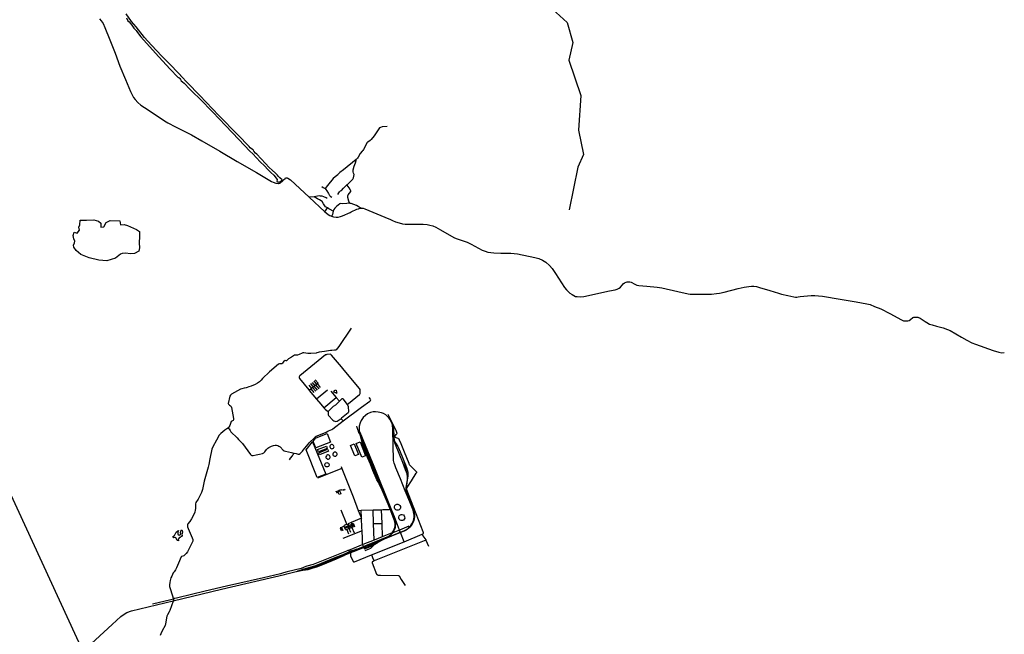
# Model space of a CAD drawing. Header units: millimetres. Extents: x 664923 to 767831, y 3118803 to 3207600.
# Tile 416 of 422: x 748674 to 766995, y 3163576 to 3175020. Entities that reach past the tile are written whole.
import ezdxf

# ---------------------------------------------------------------- set-up
doc = ezdxf.new("R2010")
doc.units = ezdxf.units.MM
for name, color, linetype in [('buildings', 5, 'Continuous'), ('railways', 4, 'Continuous'), ('roads_2', 2, 'Continuous'), ('roads_3', 3, 'Continuous'), ('water', 7, 'Continuous')]:
    doc.layers.add(name, color=color, linetype=linetype)

msp = doc.modelspace()

# ---------------------------------------------------------------- linework, layer by layer
at = {"layer": 'buildings'}
for points in [[(754560.23, 3168061.57), (754553.73, 3168070.83), (754519.79, 3168086.8), (754526.77, 3168103.67), (754523.5, 3168108.82), (754539, 3168120.65), (754541.19, 3168116.51), (754551.59, 3168120.92), (754565.19, 3168123.3), (754571.27, 3168084.79), (754578.87, 3168073.46), (754560.23, 3168061.57)], [(754502.22, 3167104.62), (754489.28, 3167108.73), (754475.69, 3167108.19), (754463.12, 3167103.07), (754453.07, 3167093.97), (754446.76, 3167082.01), (754445.08, 3167066.36), (754448.74, 3167053.34), (754456.64, 3167042.36), (754467.86, 3167034.73), (754481.02, 3167031.37), (754494.53, 3167032.69), (754502.41, 3167035.83), (754513.11, 3167044.17), (754520.3, 3167055.63), (754523.12, 3167068.86), (754521.21, 3167082.24), (754514.82, 3167094.16), (754502.22, 3167104.62)], [(754979.8, 3166924.83), (754912.17, 3166896.2), (754829.11, 3167093.91), (754896.78, 3167120.46), (754979.8, 3166924.83)], [(755042.46, 3166872.6), (754937.39, 3167130.68), (755007.13, 3167158.32), (755111.14, 3166901.26), (755042.46, 3166872.6)], [(754421.56, 3166839.14), (754433.95, 3166844.89), (754443.6, 3166854.5), (754449.37, 3166866.82), (754450.57, 3166880.37), (754447.02, 3166893.5), (754440.19, 3166903.6), (754429.29, 3166911.79), (754416.23, 3166915.79), (754402.58, 3166915.09), (754389.99, 3166909.79), (754379.98, 3166900.54), (754372.52, 3166883.06), (754372.74, 3166869.47), (754377.64, 3166856.78), (754386.6, 3166846.53), (754398.55, 3166839.93), (754412.04, 3166837.8), (754421.56, 3166839.14)], [(754553.83, 3166892.65), (754565.58, 3166899.41), (754574.3, 3166909.77), (754578.95, 3166922.46), (754578.94, 3166935.96), (754574.3, 3166948.66), (754566.8, 3166957.92), (754555.33, 3166965.16), (754542.08, 3166968.05), (754528.62, 3166966.26), (754516.58, 3166960), (754507.43, 3166950.02), (754501.53, 3166933), (754502.56, 3166919.54), (754508.17, 3166907.23), (754517.65, 3166897.58), (754529.9, 3166891.73), (754543.41, 3166890.41), (754553.83, 3166892.65)], [(754404.28, 3166694.53), (754390.43, 3166692.81), (754376.83, 3166695.89), (754365.12, 3166703.43), (754356.7, 3166714.5), (754352.59, 3166727.76), (754352.63, 3166737.96), (754356.84, 3166751.2), (754365.34, 3166762.2), (754377.12, 3166769.65), (754390.73, 3166772.65), (754404.57, 3166770.83), (754417.96, 3166763.6), (754427.04, 3166753.07), (754431.95, 3166740.08), (754432.09, 3166726.19), (754427.46, 3166713.1), (754418.6, 3166702.38), (754404.28, 3166694.53)], [(754638.36, 3166253.69), (754633.91, 3166264.05), (754653.5, 3166272.13), (754657.95, 3166261.77), (754638.36, 3166253.69)], [(754689.89, 3166267.72), (754718.04, 3166279.75), (754723.67, 3166266.69), (754695.52, 3166254.66), (754689.89, 3166267.72)], [(754565.18, 3166227.22), (754560.72, 3166237.59), (754571.6, 3166242.21), (754576.07, 3166231.86), (754565.18, 3166227.22)], [(754572.6, 3166208.34), (754568.36, 3166218.24), (754577.24, 3166222.01), (754581.47, 3166212.1), (754572.6, 3166208.34)], [(754615.85, 3166178.41), (754596.24, 3166227.76), (754628.96, 3166240.63), (754648.58, 3166191.29), (754615.85, 3166178.41)], [(754606.5, 3166242.17), (754602.04, 3166252.54), (754612.93, 3166257.16), (754617.39, 3166246.8), (754606.5, 3166242.17)], [(755758.06, 3165932.43), (755750.6, 3165912.88), (755734.52, 3165895.95), (755714.8, 3165887.31), (755692.03, 3165886.82), (755671.61, 3165894.82), (755655.6, 3165910.18), (755646.57, 3165931.45), (755646.39, 3165952.23), (755653.85, 3165971.77), (755669.65, 3165988.51), (755689.64, 3165997.34), (755711.95, 3165997.91), (755733.15, 3165989.62), (755748.65, 3165974.74), (755757.7, 3165954.03), (755758.06, 3165932.43)], [(755837.73, 3165740.36), (755830.27, 3165720.81), (755814.2, 3165703.88), (755794.48, 3165695.25), (755771.7, 3165694.75), (755751.28, 3165702.75), (755735.27, 3165718.12), (755726.24, 3165739.37), (755726.06, 3165760.16), (755733.52, 3165779.71), (755749.33, 3165796.44), (755769.32, 3165805.27), (755791.62, 3165805.84), (755812.83, 3165797.55), (755828.32, 3165782.68), (755837.38, 3165761.96), (755837.73, 3165740.36)], [(754662.25, 3165505.65), (754644.09, 3165548.84), (754658.67, 3165554.91), (754676.83, 3165511.72), (754662.25, 3165505.65)], [(754750.59, 3165555.73), (754739.97, 3165551.58), (754731.19, 3165573.87), (754741.81, 3165578.01), (754750.59, 3165555.73)], [(754741.81, 3165578.01), (754747.63, 3165580.28), (754756.35, 3165583.69), (754765.06, 3165587.09), (754775, 3165590.97), (754779.44, 3165592.71), (754788.23, 3165570.42), (754750.59, 3165555.73), (754741.81, 3165578.01)], [(754788.23, 3165570.42), (754791.72, 3165561.56), (754811.87, 3165569.41), (754808.48, 3165578), (754799.58, 3165600.56), (754779.44, 3165592.71), (754788.23, 3165570.42)], [(754808.48, 3165578), (754842.15, 3165591.16), (754833.25, 3165613.72), (754823.38, 3165609.87), (754814.68, 3165606.46), (754805.96, 3165603.05), (754799.58, 3165600.56), (754808.48, 3165578)], [(754842.15, 3165591.16), (754851.99, 3165595), (754843.1, 3165617.56), (754833.25, 3165613.72), (754842.15, 3165591.16)], [(754889.16, 3165577.13), (754862.94, 3165641.72), (754876.37, 3165646.95), (754902.59, 3165582.36), (754889.16, 3165577.13)]]:
    msp.add_lwpolyline(points, close=True, dxfattribs=at)
at = {"layer": 'railways'}
for points in [[(753643.42, 3164701.66), (753793.19, 3164737.43), (753855.39, 3164752.29), (754017.27, 3164790.96), (754107.4, 3164815.75), (754189.56, 3164844.13), (754300.06, 3164887.54), (754553.57, 3164990.46), (754829.22, 3165101.88), (754875.36, 3165120.53), (755077.09, 3165202.51), (755117.39, 3165218.9), (755411.77, 3165337.73), (755590.46, 3165408.66), (755756.32, 3165476.17), (755824, 3165503.69), (755861.48, 3165521.94), (755888.43, 3165538.42), (755907.41, 3165553.97), (755929.61, 3165575.99), (755951.97, 3165602.11), (755971.46, 3165629.96), (755984.56, 3165655.36), (755995.09, 3165680.46), (756000.12, 3165697.75), (756007.95, 3165728.68), (756012.86, 3165763.39), (756013.19, 3165795.18), (756010.23, 3165824.59), (756004.74, 3165854.4), (755994.35, 3165887.48), (755982.07, 3165919.26), (755930.67, 3166045.65), (755849.19, 3166250.4), (755757.68, 3166473.64), (755675.94, 3166676.59), (755654.8, 3166730.27), (755643.51, 3166759.95), (755636.29, 3166788.71), (755632.28, 3166811.8), (755628.61, 3166838.37), (755627.12, 3166906.21), (755625.81, 3167013.22), (755622.79, 3167104.39), (755621.84, 3167148.04), (755616.97, 3167335.45), (755615.44, 3167397.42), (755614.75, 3167425.36), (755612.53, 3167443.77), (755608.36, 3167470.07), (755602.94, 3167493.78), (755594.92, 3167518.98), (755582.19, 3167547.42), (755566.46, 3167574.55), (755541.88, 3167608.62), (755514.5, 3167638.45), (755486.31, 3167661.22), (755445.55, 3167686.23), (755404.96, 3167701.77), (755346.3, 3167715.3), (755294.7, 3167718.58), (755250.49, 3167715.6), (755201.66, 3167702.93), (755147.45, 3167678.52), (755106.58, 3167651.2), (755063.59, 3167610.62), (755026.87, 3167559.36), (755006.56, 3167512.06), (754992.52, 3167454.49), (754989.32, 3167416.77), (754992.52, 3167362.38), (755006.61, 3167307.03), (755029.23, 3167248.25), (755111.38, 3167043.39), (755240.66, 3166727.44), (755308.08, 3166552.69), (755426.23, 3166259.46), (755532.56, 3165999.44), (755569.58, 3165907.12), (755609.2, 3165808.37), (755641.93, 3165727.8), (755653.44, 3165696), (755661.32, 3165665.67), (755664.45, 3165640.62), (755662.64, 3165593.67), (755657.91, 3165562.3), (755647.56, 3165528.74), (755636.81, 3165502.36), (755623.86, 3165481.57), (755614.47, 3165468.55), (755599.85, 3165448.24), (755574.94, 3165423.44)], [(755601.19, 3167517.97), (755613.17, 3167485.24), (755622.58, 3167453.08), (755628.15, 3167418.6), (755631.3, 3167392.4), (755633.77, 3167279.69), (755634.25, 3167257.58), (755634.31, 3167240.05), (755634.36, 3167223.31), (755639.17, 3167180.16), (755646.92, 3167149.58), (755740.57, 3166916.79), (755794.69, 3166783.41), (755849.25, 3166644.91), (755865.63, 3166603.3), (755872.54, 3166581.66), (755878.27, 3166554.87), (755883.38, 3166513.02), (755883.71, 3166483.23), (755881.14, 3166453.6), (755865.46, 3166345.91), (755861.7, 3166311.55), (755861.78, 3166278.55), (755865.75, 3166244.35), (755872.27, 3166211.49), (755881.64, 3166180.3), (755934.82, 3166047.35), (755959.82, 3165987.54), (755987.5, 3165921.3), (755999.78, 3165889.53), (756010.53, 3165855.15), (756015.36, 3165825.47), (756018.92, 3165794.79), (756018.33, 3165763.37), (756013.65, 3165726.74), (756005.33, 3165695.15), (756000.85, 3165679.36), (755989.19, 3165652.52), (755976.19, 3165628.52), (755958.12, 3165600.57), (755934.25, 3165572.81), (755910.61, 3165549.22), (755892.25, 3165534.08), (755865.24, 3165517.47), (755826.04, 3165498.34), (755758.26, 3165471.25), (755592.09, 3165404.85), (755454.23, 3165349.44), (755413.86, 3165333.22), (755119.03, 3165214.32), (755079.2, 3165198.03), (754877.37, 3165115.55), (754830.68, 3165096.8), (754652.08, 3165025.11), (754555.1, 3164986.26), (754301.83, 3164882.82), (754191.92, 3164839.69), (754108.15, 3164810.63), (754019.47, 3164785.96), (753939.05, 3164766.54), (753920.01, 3164761.94), (753847.39, 3164744.41)], [(753961.5, 3164792.71), (754015.42, 3164801.34), (754102.48, 3164826.3), (754185.89, 3164854.01), (754295.23, 3164897.4), (754733.28, 3165075.1), (754824.34, 3165111.64), (754871.32, 3165130.49), (755072.87, 3165211.48), (755114.09, 3165228.05), (755407.58, 3165346.74), (755512.05, 3165388.49), (755528.88, 3165396.55), (755550.98, 3165410.88), (755570.99, 3165427.21), (755596.89, 3165453.63), (755605.25, 3165465.03), (755618.66, 3165483.33), (755631.84, 3165505.14), (755643.1, 3165530.84), (755653.45, 3165564.27), (755658.36, 3165593.91), (755658.92, 3165639.48), (755655.27, 3165664.78), (755648.95, 3165694.89), (755637.94, 3165726.69), (755604.75, 3165806.97), (755565.09, 3165905.65), (755527.97, 3165998), (755421.65, 3166258.26), (755399.83, 3166301.61), (755364.53, 3166372.6), (755354.13, 3166393.44), (755330.23, 3166432.36), (755316.59, 3166454.88), (755305.19, 3166482.05), (755246.66, 3166625.34), (755199.56, 3166741.19), (755148.59, 3166868.99), (755094.92, 3167002.63), (755076.84, 3167049.15), (755071.67, 3167064.73), (755065.69, 3167087.67), (755041.3, 3167172.68), (755032.59, 3167202.6), (755022.32, 3167245.63), (755013.65, 3167273.63), (755000.44, 3167307.89), (754993.18, 3167326.68), (754969.09, 3167388.8), (754953.25, 3167429.62), (754945.37, 3167451.24)], [(755000.44, 3167307.89), (754987.69, 3167327.21), (754976.11, 3167356.11), (754969.09, 3167388.8)], [(755633.77, 3167279.69), (755625.66, 3167337.58), (755615.44, 3167397.42)], [(755634.31, 3167240.05), (755641.65, 3167195.35), (755649.74, 3167167.58), (755658.82, 3167150.16), (755677.17, 3167121.08), (755712.41, 3167070.6), (755725.47, 3167047.81), (755798.26, 3166870.63), (755824.63, 3166803.88), (755853.49, 3166730.87), (755872.25, 3166683.22), (755885.79, 3166638.03), (755893.76, 3166597.51), (755896.62, 3166555.6), (755894.54, 3166518.39), (755885.65, 3166453.37), (755870.28, 3166346.02), (755866.55, 3166311.01), (755867.26, 3166278.35), (755870.93, 3166243.18), (755877.71, 3166212.9), (755885.81, 3166181.35), (755921.61, 3166090.83), (755934.82, 3166047.35)], [(755041.3, 3167172.68), (755085.25, 3167062.46), (755116.15, 3166989.14), (755183.61, 3166819.84), (755238.78, 3166682.64), (755309.9, 3166507.65), (755331.34, 3166454.93), (755347.74, 3166409.77), (755354.13, 3166393.44)], [(755824.63, 3166803.88), (755847.56, 3166722.09), (755853.58, 3166682.81), (755860.16, 3166632.02), (755865.63, 3166603.3)], [(755995.68, 3165915.39), (755977.2, 3165956.51), (755959.82, 3165987.54)], [(753793.19, 3164737.43), (753841.73, 3164754.26), (753851.56, 3164756.58), (753917.1, 3164772.04), (754016.28, 3164797), (754103.88, 3164821.46), (754187.26, 3164849.93), (754297.84, 3164892.96), (754551.28, 3164996.01), (754827.28, 3165106.99), (754873.34, 3165125.51), (755074.98, 3165207), (755115.74, 3165223.47), (755409.67, 3165342.23), (755514.97, 3165384.45), (755530.52, 3165392.23), (755554.15, 3165407.35), (755574.94, 3165423.44)], [(755454.23, 3165349.44), (755415.96, 3165328.71), (755349.78, 3165291.38), (755332.9, 3165281.73), (755300.41, 3165263.13), (755264.66, 3165235.95), (755241.44, 3165213.92), (755219.26, 3165191.38), (755200.25, 3165176.61), (755171.7, 3165162.67), (755096.84, 3165133.09)], [(753851.56, 3164756.58), (753890.79, 3164773.26), (753961.5, 3164792.71), (754013.23, 3164806.94), (754100.57, 3164831.65), (754182.93, 3164859.59), (754293.06, 3164902.48), (754547.22, 3165005.16), (754690.96, 3165063.31), (754820.12, 3165115.57), (754869.31, 3165135.47), (754903.48, 3165149.01), (754954.89, 3165169.37)], [(755415.96, 3165328.71), (755120.68, 3165209.74), (755081.3, 3165193.56), (754879.39, 3165110.57), (754832.12, 3165091.41), (754722.63, 3165047.05), (754705.01, 3165039.91), (754557.8, 3164980.26), (754303.89, 3164878.36), (754193.95, 3164834.61), (754109.55, 3164805.54), (754031.11, 3164783.65), (753982.57, 3164770.37)], [(755094.83, 3165178.16), (755211.36, 3165222.74), (755259.14, 3165241.52)], [(755105.78, 3165172.24), (755202.61, 3165210.25), (755222.23, 3165220.16), (755259.14, 3165241.52), (755275.17, 3165250.79), (755300.41, 3165263.13)], [(755165.12, 3165215.83), (755332.9, 3165281.73)], [(754722.63, 3165047.05), (754677.47, 3165023.11), (754559.97, 3164975.44), (754306.86, 3164872.53), (754196.01, 3164828.56), (754111.27, 3164800.77), (754034.13, 3164777.94), (753993.04, 3164771.28), (753982.57, 3164770.37), (753939.05, 3164766.54)], [(754705.01, 3165039.91), (754652.08, 3165025.11)], [(754690.96, 3165063.31), (754733.28, 3165075.1)], [(754818.81, 3165123.35), (754852.81, 3165136.13), (754876.87, 3165143.07), (754903.48, 3165149.01)], [(748839.01, 3162323.65), (750398.01, 3163757.62), (750558.65, 3163907.34), (750618.15, 3163953.75), (750665.47, 3163980.68), (750753.77, 3164016.01), (751532.89, 3164201.45), (752430.63, 3164414.8), (753598.78, 3164691.49)], [(753598.78, 3164691.49), (753643.42, 3164701.66)], [(753920.01, 3164761.94), (753855.39, 3164752.29)]]:
    msp.add_lwpolyline(points, dxfattribs=at)
at = {"layer": 'roads_2'}
for points in [[(758291.71, 3176125.73), (758258.31, 3175898.97), (758262.49, 3175710.51), (758264.92, 3175600.58), (758450.88, 3175337.59), (758860.89, 3174969.58), (758966.22, 3174594.82), (758890.43, 3174263.17), (759112.85, 3173608.17), (759071.74, 3172963.04), (759164.97, 3172509.43), (759059.38, 3172271.41), (758896.7, 3171482.16)], [(754840.35, 3169275.06), (754610.55, 3168932.71), (754564.6, 3168873.22), (754550.67, 3168867.4), (754529.97, 3168865.71), (754484.31, 3168861.88), (754457.82, 3168859.4), (754346.89, 3168844.74), (754247.49, 3168827.67), (754228.69, 3168823.09), (754204.71, 3168815.25), (754187.97, 3168812.8), (754089.46, 3168804.39), (754032.76, 3168805.24), (753960.12, 3168814.11), (753945.41, 3168814.83), (753928.69, 3168811.34), (753874.62, 3168787.19), (753842.31, 3168776.04), (753822.43, 3168773.52), (753798.24, 3168775.08), (753787.82, 3168771.73), (753732.95, 3168736.07), (753678.04, 3168702.49), (753637.88, 3168666.11), (753630.55, 3168664.91), (753613.59, 3168672.89), (753605.2, 3168672.71), (753598.99, 3168668.41), (753591.82, 3168659.89), (753566.41, 3168621.74), (753560.27, 3168614.29), (753548.79, 3168610.92), (753527.71, 3168614.64), (753510.99, 3168611.14), (753491.21, 3168603.4), (753319.93, 3168464.96), (753193.45, 3168342.1), (753164.8, 3168308.05), (753133.98, 3168277.1), (753097.84, 3168249.16), (753054.19, 3168228.36), (752979.31, 3168195.41), (752935.53, 3168180.89), (752906.35, 3168170.86), (752885.45, 3168166.22), (752849.88, 3168160.23)], [(752804.99, 3168148.81), (752784.2, 3168138.97), (752613.97, 3168048.59), (752594.45, 3168028.33), (752585.37, 3168011.42), (752553.76, 3167870.77), (752557.16, 3167859.36), (752563.62, 3167852.19), (752580.58, 3167844.19), (752597.63, 3167833.07), (752608.46, 3167817.65), (752614.15, 3167796.88), (752655.31, 3167593.04), (752655.62, 3167578.43), (752651.67, 3167566.85), (752644.49, 3167559.38), (752618.54, 3167545.24), (752608.21, 3167537.71), (752602.29, 3167519.82), (752583.6, 3167461.97), (752565.32, 3167433.37), (752548.9, 3167415.26), (752494.12, 3167375.43), (752416.67, 3167315.26), (752402.27, 3167301.38), (752385.9, 3167281.17), (752337.43, 3167192.38), (752269.74, 3167068.71), (752251.84, 3167022.36), (752211.59, 3166843.91), (752195.04, 3166734.92), (752183.46, 3166687.66), (752104.03, 3166426.89), (752073.8, 3166270.58), (752056.11, 3166213.8), (752035.11, 3166165.29), (751993.63, 3166092.32), (751954.02, 3166029.83), (751945.05, 3166007.7), (751943.33, 3165989.9), (751944.84, 3165919.94), (751942.4, 3165886.46), (751931.69, 3165847.58), (751902.67, 3165781.13), (751873.4, 3165726.19), (751839.82, 3165676.36), (751804.05, 3165630.66), (751798.98, 3165622.2), (751796.28, 3165601.25), (751797.83, 3165578.3), (751809.04, 3165545.11), (751885.27, 3165370.2), (751897.47, 3165340.16), (751897.85, 3165322.42), (751894.99, 3165308.77), (751798.4, 3165112.36), (751773.86, 3165081.54), (751729.71, 3165034.62), (751708.81, 3165029.99), (751687.86, 3165027.46), (751680.67, 3165019.99), (751631.84, 3164897.75), (751592.72, 3164812.28), (751572.49, 3164776.32), (751549.07, 3164742.39), (751532.67, 3164723.24), (751502.59, 3164656.76), (751489.6, 3164626.18), (751475.89, 3164579.92), (751465.24, 3164537.9), (751460.8, 3164500.2), (751463.61, 3164466.82), (751478.54, 3164407.59), (751535.87, 3164232.25), (751537.35, 3164212.43), (751532.89, 3164201.45), (751528.37, 3164190.3), (751470.07, 3164019.78), (751457.01, 3163992.34), (751423.53, 3163937.28), (751413.59, 3163910.95), (751388.28, 3163769.35), (751378.36, 3163741.98), (751328.02, 3163640.59), (751302.92, 3163586.77), (751291.07, 3163552.03)], [(752849.88, 3168160.23), (752804.99, 3168148.81)], [(753948.01, 3167003.71), (754043.17, 3167118.6), (754062.65, 3167139.9), (754163.39, 3167239.24), (754174.68, 3167250.97), (754189.12, 3167262.78), (754209.91, 3167272.63), (754378.57, 3167338.98), (754406.5, 3167358.39), (754422.08, 3167366.03), (754480.37, 3167389.24), (754499.01, 3167401.13), (754691.08, 3167549.46), (755036.23, 3167803.51), (755190.14, 3167919.67), (755203.51, 3167932.5), (755206.43, 3167943.01), (755201.96, 3167955.44), (755179.24, 3167986.29)], [(752548.9, 3167415.26), (752569.16, 3167401.07), (752588.71, 3167371.2), (752605.06, 3167343.35), (752625.44, 3167322.91), (752698.28, 3167256.58), (752719.7, 3167237.2), (752743.48, 3167205.33), (752761.85, 3167181.7), (752808.88, 3167143.03), (752820.77, 3167127.61), (752971.19, 3166920.9), (752982.95, 3166910.72), (752996.76, 3166903.7), (753015.63, 3166905.15), (753074.17, 3166916.87)], [(753134.75, 3166931.76), (753190.15, 3166943.41), (753216.09, 3166957.54), (753234.65, 3166973.61), (753267.31, 3167017.15), (753289.9, 3167040.62), (753310.55, 3167056.74), (753361.54, 3167077.69), (753399.03, 3167092.08), (753429.4, 3167095.87), (753450.39, 3167096.33), (753476.79, 3167089.59), (753498.03, 3167078.55), (753520.39, 3167064.42), (753576.25, 3167006.09), (753597.55, 3166991.93), (753621.9, 3166983.05), (753731.59, 3166960.37), (753779.2, 3166949.32), (753818.13, 3166940.31), (753855.05, 3166932.75), (753876.04, 3166933.2), (753892.69, 3166939.83), (753906.06, 3166952.66), (753933.72, 3166984.59)], [(753933.72, 3166984.59), (753948.01, 3167003.71)], [(753074.17, 3166916.87), (753134.75, 3166931.76)], [(754753.35, 3165124.09), (754475.38, 3165012.52), (754132.88, 3164873.44), (754015.9, 3164843.73), (753966.88, 3164828.04), (753909.67, 3164802.76), (753653.75, 3164738.71)], [(754777.21, 3165133.9), (754753.35, 3165124.09)], [(753582.71, 3164721.49), (753525.41, 3164701.92), (753207.71, 3164627.71), (752522.15, 3164470.8), (752124.05, 3164376.55), (751615.16, 3164256.94), (751590.08, 3164251.17), (751557.71, 3164242.13), (751535.87, 3164232.25), (751488.9, 3164218.7), (751146.17, 3164137.17)], [(753653.75, 3164738.71), (753582.71, 3164721.49)]]:
    msp.add_lwpolyline(points, dxfattribs=at)
at = {"layer": 'roads_3'}
for points in [[(739654.76, 3182888.45), (744380.42, 3177573.81), (745605.45, 3172474.21), (750194.01, 3162507.51), (752708.19, 3158736.71), (751980.69, 3156348.13), (753468.43, 3152849.4)], [(750159.23, 3175033.28), (750193.35, 3174998.37), (750224.75, 3174949.8), (750258.42, 3174872.42), (750354.1, 3174644.82), (750447.85, 3174393.5), (750537, 3174152.43), (750644.58, 3173906.83), (750739.11, 3173683.01), (750767.53, 3173621.03), (750794.31, 3173570.71), (750824.12, 3173533.25), (750872.87, 3173479.6), (750928.92, 3173429.91), (751063.5, 3173340.83), (751370.5, 3173137.41), (751433.08, 3173097.01), (751574.37, 3173023.82), (751870.61, 3172872.9), (752062.26, 3172764.37), (752398.59, 3172569.16), (752720.02, 3172380.44), (753077.52, 3172175.6), (753361.44, 3172009.65), (753391.08, 3171997.77), (753440.82, 3171979.01)], [(755512.97, 3173031.27), (755420.79, 3173022.98), (755387.43, 3173012.85), (755371.88, 3173004.16), (755331.06, 3172951.06), (755270.13, 3172857.85), (755216.04, 3172787.76), (755198.55, 3172771.71), (755150.9, 3172742.48), (755138.57, 3172730.73), (755074.15, 3172605.07), (755059.92, 3172583.87), (755044.5, 3172568.92), (755010.75, 3172528.51), (754970.2, 3172462.89), (754957.02, 3172441.72), (754937.59, 3172418.32)], [(754937.59, 3172418.32), (754700.37, 3172227.29), (754631.19, 3172174.61), (754614.75, 3172158.6)], [(754815.77, 3171600.73), (754805.94, 3171621.89), (754797.19, 3171638.4), (754779.92, 3171707.98), (754777.3, 3171731.95), (754777.07, 3171742.39), (754788.2, 3171761.42), (754834.16, 3171819.86), (754837.1, 3171829.31), (754836.97, 3171835.58), (754829.37, 3171846.9), (754803.3, 3171887.05), (754769.69, 3171936.44), (754769.39, 3171950), (754778.63, 3171959.6), (754870.06, 3172050.35), (754885.2, 3172077.83), (754893.98, 3172108.31), (754895.42, 3172138.62), (754884.39, 3172163.44), (754876.52, 3172187.28), (754876.18, 3172202.94), (754878.8, 3172227.01), (754896.29, 3172291.08), (754921.17, 3172353.23), (754936.98, 3172398.47), (754937.59, 3172418.32)], [(754614.75, 3172158.6), (754602.48, 3172143.71), (754593.25, 3172134.1), (754544.73, 3172096.51), (754505.62, 3172061.2), (754400.36, 3171930.47), (754355.39, 3171875.19)], [(753440.82, 3171979.01), (753480.94, 3171968.4)], [(753480.94, 3171968.4), (753489.33, 3171968.58)], [(753489.33, 3171968.58), (753513.32, 3171975.36)], [(753513.32, 3171975.36), (753522.67, 3171979.74)], [(753522.67, 3171979.74), (753570.98, 3172026.74)], [(753570.98, 3172026.74), (753584.37, 3172038.5)], [(753584.37, 3172038.5), (753611.12, 3172063.11)], [(753611.12, 3172063.11), (753621.39, 3172073.77), (753633.9, 3172077.18), (753649.65, 3172077.52), (753665.56, 3172069.51), (753710.35, 3172037.07), (754061.69, 3171712.7), (754352.7, 3171444.04), (754374.44, 3171423.97), (754411.82, 3171394.5), (754443.77, 3171373.27), (754476.61, 3171359.37), (754512.48, 3171350.75), (754561.98, 3171343.48), (754602.87, 3171345.41), (754645.75, 3171352.61), (754680.1, 3171365.89), (754824.56, 3171431.7)], [(754596.01, 3171766.63), (754615.29, 3171797.33), (754626.42, 3171816.37), (754645.96, 3171834.55), (754662.61, 3171841.17), (754699.51, 3171881.65), (754769.39, 3171950)], [(754296.76, 3171916.73), (754318.15, 3171898.4), (754335.2, 3171886.24), (754355.39, 3171875.19), (754371.44, 3171860.92), (754388.82, 3171834.15), (754420.31, 3171785.77), (754435.55, 3171761.03), (754444.3, 3171744.52), (754453.95, 3171735.34), (754484.78, 3171717.22)], [(754393.99, 3171693.31), (754375.95, 3171702.31), (754334.62, 3171720.21), (754301.83, 3171732.03), (754271.32, 3171735.53), (754252.32, 3171740.34), (754215.74, 3171733.28), (754153.01, 3171721.47), (754061.69, 3171712.7)], [(754505.2, 3171454.53), (754452.04, 3171485.73), (754425.52, 3171498.72), (754400, 3171513.84), (754364.83, 3171538.12), (754350.79, 3171556.62), (754330.05, 3171592.72), (754300.86, 3171631.76), (754252.88, 3171666.22), (754213.64, 3171685.2), (754153.01, 3171721.47)], [(754787.52, 3171600.6), (754761.29, 3171600.02), (754683.81, 3171591.03), (754648.02, 3171595.47), (754631.36, 3171589.88), (754600.34, 3171568.32), (754568.36, 3171542.56), (754538.57, 3171512.68), (754518.14, 3171487.17), (754505.2, 3171454.53), (754501.71, 3171422.08), (754495, 3171392.69), (754485.84, 3171379.96), (754476.61, 3171359.37)], [(754806.4, 3171601.01), (754787.52, 3171600.6)], [(755026.6, 3171509.61), (755010.86, 3171514.63), (754970.38, 3171541.94), (754940.64, 3171558), (754842.21, 3171595.54), (754826.35, 3171600.4), (754815.77, 3171600.73), (754806.4, 3171601.01)], [(754352.7, 3171444.04), (754376.64, 3171477.82), (754400, 3171513.84)], [(754824.56, 3171431.7), (754843.26, 3171440.46)], [(754843.26, 3171440.46), (754950.25, 3171491.87), (754978.39, 3171500.85), (755005.54, 3171507.7), (755026.6, 3171509.61), (755035.91, 3171510.46), (755067.43, 3171509.05), (755095.97, 3171500.28), (755542.01, 3171310.59), (755558.44, 3171304.85), (755612.87, 3171281), (755666.46, 3171257.67), (755735.36, 3171235.23), (755798.05, 3171220.81), (755848.83, 3171213.48), (755998.51, 3171212.96), (756184.33, 3171211.31), (756258.88, 3171205.33), (756306.43, 3171195.48), (756359.6, 3171179.5), (756417.61, 3171154.11), (756501.27, 3171107.49), (756751.72, 3170966.01), (756792.63, 3170947.85), (756997.27, 3170874.5), (757075.66, 3170843.01), (757211.66, 3170768.43), (757277.87, 3170731.5), (757332.55, 3170708.75), (757385.95, 3170694.41), (757441.73, 3170683.94), (757493.56, 3170678.82), (757623.87, 3170675.71), (757810.31, 3170671.11), (757875.22, 3170668.73), (757938.06, 3170660.32), (758259.67, 3170594.21), (758333.18, 3170574.05), (758400.6, 3170544.51), (758462.74, 3170506.41), (758533.03, 3170445.9), (758584.64, 3170389.06), (758645.85, 3170294.05), (758814.39, 3170035.62), (758851.27, 3169989.07), (758913.59, 3169930.56), (758956.85, 3169904.83), (759016.51, 3169868.05), (759047.51, 3169864.1), (759117.93, 3169859.95), (759173.79, 3169865.43), (759649.69, 3169970.81), (759752.23, 3169992.57), (759793.02, 3170004.15), (759828.06, 3170021.21), (759851.78, 3170040.69), (759886.08, 3170078.83), (759903.04, 3170100.02), (759928.11, 3170119.26), (759956.54, 3170131.64), (759979.46, 3170138.56), (760006.79, 3170139.96), (760027.24, 3170137.48), (760049.67, 3170130.52), (760122.35, 3170095.29), (760158.64, 3170079.82), (760191.28, 3170072.27), (760342.36, 3170058.82), (760536.51, 3170039.93), (760619.68, 3170028.18), (760919.55, 3169960.4), (761113.43, 3169917.22), (761151.92, 3169911.4), (761194.42, 3169906.75), (761376.07, 3169906.81), (761496.77, 3169908.44), (761547.43, 3169910.38), (761636.55, 3169920.91), (761696.5, 3169927.59), (761782.7, 3169948.21), (762044.19, 3170013.33), (762154.92, 3170040.9), (762244, 3170052.78), (762290.58, 3170057.3), (762332.44, 3170057.17), (762382.74, 3170051.36), (762442.11, 3170036.14), (762631.74, 3169979.55), (762792.83, 3169927.38), (762851.72, 3169909.75), (762964.17, 3169884.79), (763080.13, 3169858.58), (763108.44, 3169852.54), (763131.51, 3169852.79), (763161.45, 3169857.47), (763195.83, 3169868.39), (763331.62, 3169879.46), (763398.28, 3169885.76), (763472.12, 3169883.69), (763534.46, 3169879.22), (763609.28, 3169869.16), (763940.29, 3169813.92), (764235.76, 3169764.53), (764436.16, 3169730.9), (764495.54, 3169715.16), (764581.09, 3169681.59), (764696.22, 3169633.48), (764863.68, 3169549.72), (765084.01, 3169430.06), (765116.55, 3169414.78), (765156.1, 3169410.33), (765197.86, 3169414.48), (765225.08, 3169421.25), (765251.8, 3169438.13), (765293.11, 3169474.31), (765313.35, 3169480.9), (765339.06, 3169483.36), (765387.99, 3169478.87), (765426.15, 3169465.05), (765519.98, 3169397.78), (765551.26, 3169379), (765604.18, 3169352.97), (765654.75, 3169335.97), (765732.01, 3169312.9), (765855.12, 3169280.47), (765940.58, 3169250.64), (765985.88, 3169229.78), (766197.95, 3169108.08), (766296.39, 3169050.78), (766391.87, 3169005.98), (766460.12, 3168978.44), (766785.85, 3168863.06), (766893.94, 3168830.29), (766949.19, 3168819.81), (766994.51, 3168821.11)], [(754767.39, 3167854.05), (754778.78, 3167861.61), (754793.24, 3167872.37), (754995.41, 3168038.68), (755001.49, 3168048.21), (755006.5, 3168059.8), (755010.44, 3168119.43), (755008.03, 3168134), (754999.22, 3168152.61), (754710.35, 3168496.22), (754659.73, 3168554.64), (754477.5, 3168775.24), (754464.7, 3168784.35), (754456.17, 3168790.43), (754386.94, 3168787.88), (754375.51, 3168782.41), (754365.13, 3168776.96), (753887.5, 3168387.44), (753880.31, 3168379.98), (753875.3, 3168369.42), (753873.65, 3168348.49), (753878.07, 3168338.14), (754054.88, 3168125.78), (754061.96, 3168117.22), (754195.11, 3167956.54), (754275.91, 3167859.02), (754330.87, 3167794.41), (754359.81, 3167766.83), (754398.25, 3167737.37), (754411.17, 3167726.51), (754412.55, 3167707.4), (754414.54, 3167664.61), (754418, 3167650.07), (754501.81, 3167562.05), (754519.93, 3167549.92), (754536.86, 3167544.02), (754558.96, 3167541.37), (754578.81, 3167545.98), (754598.5, 3167557.89), (754636.76, 3167584.84), (754648.22, 3167589.27), (754656.61, 3167589.46), (754691.08, 3167549.46)], [(754145.69, 3168294.87), (754195.29, 3168227.98)], [(754173.57, 3168316.37), (754226.38, 3168253.8)], [(754052.88, 3168217.66), (754105.81, 3168153.65)], [(754226.38, 3168253.8), (754217.82, 3168246.69), (754195.29, 3168227.98), (754185.73, 3168220.03), (754164.97, 3168202.79), (754155.28, 3168194.74), (754135.64, 3168178.43), (754124.94, 3168169.55), (754105.81, 3168153.65), (754096.76, 3168146.12), (754061.96, 3168117.22)], [(754083.81, 3168243.39), (754135.64, 3168178.43)], [(754151.48, 3168076.7), (754096.76, 3168146.12)], [(754114.82, 3168266), (754164.97, 3168202.79)], [(754183.45, 3168103.51), (754124.94, 3168169.55)], [(754214.5, 3168124.03), (754155.28, 3168194.74)], [(754244.39, 3168149.75), (754185.73, 3168220.03)], [(754400.34, 3168123.89), (754195.11, 3167956.54)], [(754274.32, 3168173.37), (754217.82, 3168246.69)], [(754465.95, 3168100.26), (754561.85, 3167987.44), (754617.85, 3167922.87), (754626.36, 3167917.83)], [(754330.87, 3167794.41), (754561.85, 3167987.44)], [(754626.36, 3167917.83), (754551.32, 3167844.12), (754507.76, 3167819.15), (754443.72, 3167756.6), (754411.17, 3167726.51)], [(754626.36, 3167917.83), (754632.5, 3167925.27), (754673.66, 3167963.77), (754682.05, 3167963.96), (754687.39, 3167959.89), (754767.39, 3167854.05), (754777.18, 3167838.59), (754783.88, 3167819.94), (754790.36, 3167715.63), (754783.33, 3167700.84), (754660.58, 3167599.99), (754656.61, 3167589.46)], [(754790.17, 3165139.09), (754802.12, 3165127.35), (754820.12, 3165115.57), (754824.34, 3165111.64), (754827.28, 3165106.99), (754829.22, 3165101.88), (754830.68, 3165096.8), (754832.12, 3165091.41), (754826.48, 3165050.74), (754826.66, 3165038.7), (754877.5, 3164930.37), (754885.25, 3164923.61), (754895.68, 3164923.84), (754906.26, 3164927.54), (755221.51, 3165053.35), (755830.12, 3165296.26), (756163.51, 3165438.98), (756175.89, 3165444.27), (756186.8, 3165455.07), (756188.14, 3165466.72), (756184.08, 3165482.47), (755877.53, 3166266.44), (755874.85, 3166279.79), (755876.47, 3166294.96), (755883.93, 3166311.35), (755961.44, 3166435.23), (756052.93, 3166578.26), (756061.56, 3166590.26), (756061.63, 3166597.39), (756054.27, 3166605.67), (755938.36, 3166716.77), (755927.67, 3166733.31), (755918.25, 3166754.18), (755835.3, 3166968.64), (755772.97, 3167122.17), (755744.35, 3167188.85), (755732.77, 3167208.6), (755723.89, 3167217.32), (755714.83, 3167221.72), (755697.61, 3167226.21), (755678.75, 3167231.21), (755669.29, 3167241.27), (755663.62, 3167251.96), (755661.97, 3167265.44), (755666.6, 3167277.7), (755681.44, 3167294.25), (755693.02, 3167311.8), (755695.05, 3167318.07), (755694.16, 3167334.26), (755678.14, 3167370.94), (755581.38, 3167571.02), (755533.08, 3167667.28)], [(755830.12, 3165296.26), (755758.26, 3165471.25), (755756.32, 3165476.17), (755742.32, 3165517.96), (755645.78, 3165761.7), (755584.62, 3165912.06), (755268.4, 3166699.53), (755152.83, 3166985.29), (755011.44, 3167335.94)], [(753696.8, 3166821.72), (753714.92, 3166857.63), (753747.6, 3166900.13), (753763.83, 3166926.59), (753779.2, 3166949.32)], [(754670.29, 3166662.1), (754216.69, 3166483.04)], [(754654.37, 3166703.21), (754670.29, 3166662.1), (754741.65, 3166477.86), (754877.38, 3166133.18), (754974.01, 3165882.75), (755025.9, 3165748.21), (755035.29, 3165736.94), (754839.3, 3165656.87), (754784.09, 3165633.26), (754784.63, 3165620.49), (754770.71, 3165615.63), (754762.77, 3165625.6), (754709.12, 3165603.69)], [(754974.01, 3165882.75), (755029.86, 3165884.68), (755248.93, 3165891.78), (755400.09, 3165896.67), (755434.13, 3165897.78), (755550.13, 3165901.91), (755560.61, 3165904.17), (755565.09, 3165905.65), (755569.58, 3165907.12), (755584.62, 3165912.06)], [(755400.09, 3165896.67), (755410.31, 3165640.73), (755420.26, 3165391.33)], [(754762.77, 3165625.6), (754658.89, 3165884.45)], [(755096.89, 3165153.2), (755083.73, 3165188.39), (755081.3, 3165193.56), (755079.2, 3165198.03), (755077.09, 3165202.51), (755074.98, 3165207), (755072.87, 3165211.48), (755068.23, 3165221.36), (755057.17, 3165246.14), (755051.06, 3165261.21), (755050.17, 3165361.56), (755044.16, 3165504.15), (755041.65, 3165563.41), (755035.29, 3165736.94), (755029.86, 3165884.68)], [(755270.77, 3165331.78), (755258.86, 3165637.1), (755248.93, 3165891.78)], [(754714.57, 3165589.75), (754662.87, 3165567.71), (754635.79, 3165556.15)], [(754662.87, 3165567.71), (754688.39, 3165506.64)], [(754839.3, 3165656.87), (754873.72, 3165572.13), (754857.37, 3165565.65), (754807.32, 3165545.79), (754760.06, 3165527.05), (754749.54, 3165522.89), (754742.91, 3165524.26), (754739.12, 3165527.04), (754714.57, 3165589.75), (754709.12, 3165603.69)], [(754760.06, 3165527.05), (754793.21, 3165445.39)], [(755913.34, 3165586.87), (755742.32, 3165517.96), (755681.01, 3165493.27), (755614.47, 3165468.55), (755605.25, 3165465.03), (755420.26, 3165391.33), (755270.77, 3165331.78), (755057.17, 3165246.14), (754790.17, 3165139.09), (754777.21, 3165133.9)], [(754837.26, 3165471.74), (754807.32, 3165545.79)], [(754857.37, 3165565.65), (754900.12, 3165464.85)], [(755258.86, 3165637.1), (755410.31, 3165640.73)], [(755044.16, 3165504.15), (754686.37, 3165357.96)], [(756163.51, 3165438.98), (756178.38, 3165408.64), (756230.92, 3165335.86), (756233.97, 3165328.41), (756278.49, 3165219.46)], [(756233.97, 3165328.41), (755271.4, 3164942.15), (755237.25, 3164928.44), (755231.47, 3164920.29), (755233.94, 3164904.72), (755315.29, 3164698.64), (755326.12, 3164689.16), (755346.33, 3164677.77), (755389.69, 3164675.76), (755715.46, 3164672.73), (755727.42, 3164670.04), (755733.5, 3164663.41), (755773.15, 3164598.37), (755844.86, 3164484.61)], [(755221.51, 3165053.35), (755254.12, 3164976.91), (755269.86, 3164956.3), (755271.4, 3164942.15)]]:
    msp.add_lwpolyline(points, dxfattribs=at)
at = {"layer": 'water'}
msp.add_lwpolyline([(750658.76, 3175052.46), (750687.89, 3175001.61), (750712.08, 3174979.25), (750759.76, 3174917.71), (750798.04, 3174859.19), (750844.24, 3174815.85), (750867.23, 3174782.74), (750931.18, 3174700.1), (751202.25, 3174394.9), (751470.82, 3174106.44), (751625.24, 3173944.94), (751637.9, 3173941.29), (751651.86, 3173927.64), (751664.59, 3173903.96), (751680.59, 3173878.57), (751704.35, 3173859.77), (751737.54, 3173837.6), (751842.75, 3173725.1), (751877.02, 3173686.16), (751897.14, 3173669.43), (752023.38, 3173549.16), (752268.19, 3173297.01), (752505.08, 3173046.83), (752751.08, 3172790.78), (752959.21, 3172573.95), (753010.33, 3172520.7), (753150.44, 3172374.98), (753229.42, 3172296.59), (753290.85, 3172232.13), (753348.51, 3172175.09), (753401.42, 3172122.61), (753466.02, 3172044.26), (753459.25, 3172008.35), (753471.28, 3172002.18), (753483.97, 3171995.66), (753494.14, 3171998.53), (753508.62, 3172002.64), (753515.61, 3171995.28), (753535.74, 3172015.46), (753555.72, 3172035.49), (753513.92, 3172073.19), (753481.11, 3172109.31), (753469, 3172122.64), (753431.14, 3172160.79), (753374.51, 3172219.65), (753318.06, 3172270.27), (753249.3, 3172341.01), (753085.86, 3172518.4), (753062.46, 3172536.49), (753031.17, 3172570.86), (753016.28, 3172594.49), (752988.89, 3172613.93), (752965.05, 3172636.29), (752944.73, 3172660.83), (752734.54, 3172874.74), (752379.1, 3173235.78), (752027.41, 3173605.85), (751792.88, 3173851.14), (751687.48, 3173960.07), (751679.37, 3173963.1), (751670.16, 3173974.35), (751670.01, 3173981.21), (751652.88, 3173999.69), (751444.29, 3174214.18), (751319.41, 3174339.31), (751127.14, 3174547.9), (750998.32, 3174689.47), (750838.71, 3174884), (750755.17, 3174987.66), (750655.07, 3175130.96)], dxfattribs=at)
for points in [[(750454.48, 3170577.05), (750292.91, 3170532.21), (750148.26, 3170540.55), (749965.02, 3170587.8), (749811.06, 3170648.2), (749723.54, 3170723.63), (749681.71, 3170785.88), (749672.76, 3170820.53), (749696.4, 3170866.77), (749703.37, 3170899.03), (749681.11, 3170941.56), (749668.84, 3171003.9), (749690.5, 3171065.88), (749745.11, 3171045.28), (749789.4, 3171097.94), (749776.06, 3171158.62), (749790.99, 3171202.49), (749801.19, 3171288.72), (749915.58, 3171287.35), (750054.98, 3171293.61), (750138.75, 3171265.46), (750182.68, 3171232.65), (750184.89, 3171155.4), (750240.49, 3171165.3), (750283.74, 3171240.8), (750355.11, 3171280.99), (750534.78, 3171271.77), (750552.67, 3171203.02), (750618.24, 3171207.7), (750683.17, 3171190.58), (750847.96, 3171110.28), (750903.96, 3171076.1), (750903.24, 3170982.45), (750894.8, 3170865.78), (750906.71, 3170770.22), (750892.08, 3170712.75), (750808.73, 3170669.58), (750727.42, 3170659.13), (750649.48, 3170669.98), (750581.67, 3170667.98), (750549.74, 3170651.5), (750454.48, 3170577.05)], [(754460.25, 3167155.87), (754185.45, 3167045.43), (754135.52, 3167168.64), (754180.45, 3167227.08), (754189.71, 3167235.63), (754397.98, 3167315.37), (754460.25, 3167155.87)], [(754002.45, 3167011.16), (754125.28, 3167156.93), (754370.41, 3166555.35), (754208.98, 3166494.39), (754002.45, 3167011.16)], [(754397.7, 3167038.55), (754232.15, 3166974.36), (754216.55, 3167015.81), (754383.16, 3167080.02), (754397.7, 3167038.55)], [(754419.87, 3166984.71), (754255.39, 3166919.51), (754240.91, 3166957.84), (754403.29, 3167023.01), (754419.87, 3166984.71)], [(751662.51, 3165375.85), (751646.77, 3165375.51), (751624.29, 3165346.83), (751632.13, 3165324.01), (751627.03, 3165316.59), (751603.78, 3165323.4), (751587.05, 3165369), (751572.2, 3165375.99), (751545.02, 3165370.18), (751524.54, 3165394.82), (751557.68, 3165416.43), (751587.85, 3165478.72), (751616.77, 3165501.28), (751627.14, 3165506.72), (751630.38, 3165502.61), (751616.2, 3165478.28), (751616.94, 3165443.83), (751624.61, 3165429.36), (751650.02, 3165419.46), (751660.39, 3165425.95), (751670.5, 3165443.92), (751665.74, 3165469.95), (751671.46, 3165497.23), (751690.86, 3165522.72), (751699.52, 3165510.37), (751703.41, 3165475.98), (751693.77, 3165436.07), (751697.35, 3165416.3), (751687.23, 3165398.32), (751671.69, 3165388.59), (751662.51, 3165375.85)]]:
    msp.add_lwpolyline(points, close=True, dxfattribs=at)

doc.saveas('drawing.dxf')
